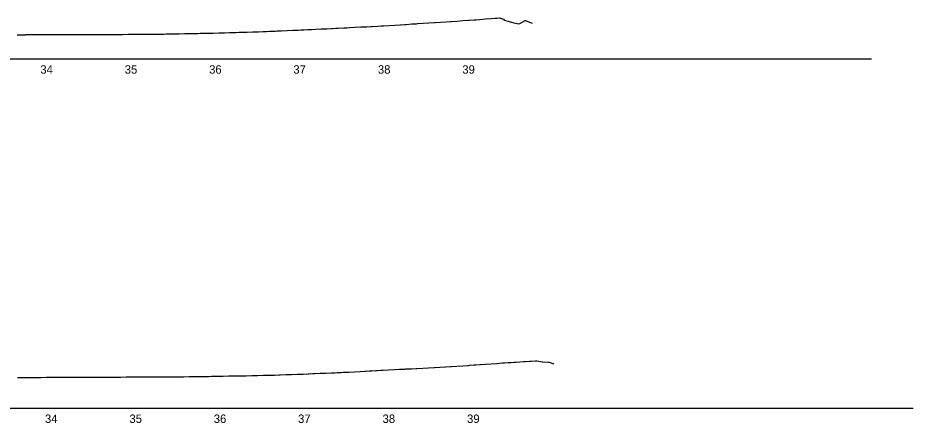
# Model space of a CAD drawing. Extents: x 573468 to 580768, y -57414 to -51768.
# Drawn here: x 576096 to 577157, y -52450 to -51970 of the extents above; entities that cross this region are included whole.
import ezdxf

# ---------------------------------------------------------------- set-up
doc = ezdxf.new("R2010")
doc.units = 0
for name, color, linetype in [('Exist Profile Cell', 7, 'Continuous'), ('Exist Vertical Profile Ground Line', 7, 'Continuous'), ('Exist Vertical Profile Horizontal Axis Label Major', 7, 'Continuous')]:
    doc.layers.add(name, color=color, linetype=linetype)

msp = doc.modelspace()

# ---------------------------------------------------------------- linework, layer by layer
at = {"layer": 'Exist Profile Cell'}
for p, q in [((573730.1, -52018.4), (577107.5, -52018.4)), ((573735.6, -52432.5), (577156.7, -52432.5))]:
    msp.add_line(p, q, dxfattribs=at)
at = {"layer": 'Exist Vertical Profile Ground Line'}
for points in [[(576556.1, -51977.4), (576562.8, -51976.9), (576563.6, -51976.9), (576568.3, -51976.6), (576569.5, -51976.5), (576576.2, -51976.1), (576583, -51975.7), (576589.7, -51975.3), (576590.4, -51975.3), (576596.7, -51974.9), (576603.3, -51974.4), (576609, -51974), (576609.9, -51973.9), (576616.6, -51973.5), (576623.3, -51973), (576630, -51972.5), (576631.3, -51972.4), (576636.8, -51972), (576637.6, -51972), (576639.2, -51971.9), (576643.5, -51971.5), (576650.2, -51971), (576656.9, -51970.5), (576661.7, -51970.2), (576663.7, -51970), (576666.9, -51969.7), (576667.9, -51970.1), (576670.4, -51970.8), (576671.4, -51971.1), (576672, -51972.4), (576677.1, -51973.7), (576683.8, -51975.4), (576689.5, -51976.9), (576690.6, -51976.3), (576696.9, -51972.8), (576697.3, -51972.9), (576704, -51975.5), (576705.2, -51975.9)], [(576139.2, -51989.6), (576139.6, -51989.6), (576145.9, -51989.5), (576152.6, -51989.5), (576159.3, -51989.5), (576165.1, -51989.5), (576166.3, -51989.5), (576166.6, -51989.5), (576169, -51989.5), (576172.8, -51989.5), (576179.5, -51989.5), (576186.2, -51989.5), (576190.1, -51989.4), (576192.4, -51989.4), (576193, -51989.4), (576199.7, -51989.4), (576201.8, -51989.4), (576206.4, -51989.3), (576213.1, -51989.3), (576219.9, -51989.3), (576226.6, -51989.2), (576227.5, -51989.2), (576229.7, -51989.2), (576233.3, -51989.2), (576240, -51989.1), (576240.5, -51989.1), (576243.4, -51989.1), (576246.8, -51989.1), (576253.5, -51989), (576260.2, -51988.9), (576266.9, -51988.9), (576269, -51988.9), (576271.7, -51988.8), (576273.7, -51988.8), (576280.4, -51988.7), (576280.8, -51988.6), (576284.1, -51988.6), (576287.1, -51988.5), (576293.8, -51988.4), (576300.6, -51988.3), (576307.3, -51988.1), (576309.1, -51988.1), (576312.1, -51988), (576314, -51988), (576319.1, -51987.9), (576320.7, -51987.8), (576322.7, -51987.8), (576327.4, -51987.7), (576334.2, -51987.5), (576340.9, -51987.3), (576346.8, -51987.1), (576347.6, -51987.1), (576350.4, -51987), (576354.3, -51986.9), (576358.2, -51986.8), (576361.1, -51986.7), (576362.2, -51986.7), (576367.8, -51986.5), (576374.5, -51986.3), (576381.2, -51986.1), (576386.5, -51985.9), (576388, -51985.8), (576390.4, -51985.8), (576394.7, -51985.6), (576399.2, -51985.4), (576401.4, -51985.3), (576403.2, -51985.2), (576408.1, -51985), (576414.9, -51984.7), (576421.6, -51984.4), (576427.2, -51984.2), (576428.3, -51984.2), (576431.5, -51984), (576435, -51983.8), (576439.5, -51983.6), (576441.8, -51983.5), (576443.8, -51983.4), (576448.5, -51983.2), (576455.2, -51982.9), (576461.9, -51982.6), (576467.7, -51982.3), (576468.7, -51982.2), (576472.8, -51982), (576475.4, -51981.9), (576482.1, -51981.6), (576485.9, -51981.4), (576488.8, -51981.2), (576495.6, -51980.9), (576502.3, -51980.5), (576509.3, -51980.2), (576514.3, -51979.9), (576515.7, -51979.8), (576522.5, -51979.4), (576526.4, -51979.2), (576529.2, -51979), (576535.9, -51978.6), (576542.6, -51978.2), (576549, -51977.8), (576549.3, -51977.8), (576554.4, -51977.5), (576556.1, -51977.4)], [(576095.3, -51989.7), (576098.8, -51989.7), (576104.9, -51989.7), (576105.5, -51989.6), (576106.9, -51989.6), (576112.3, -51989.6), (576114.8, -51989.6), (576117.4, -51989.6), (576119, -51989.6), (576125.7, -51989.6), (576132.4, -51989.6), (576135.1, -51989.6), (576139.2, -51989.6)], [(576481.2, -52389.9), (576484.8, -52389.8), (576488, -52389.6), (576494.7, -52389.2), (576501.5, -52388.9), (576507.1, -52388.6), (576508.3, -52388.5), (576512.6, -52388.3), (576515, -52388.2), (576520.3, -52387.9), (576521.8, -52387.8), (576526.1, -52387.5), (576528.5, -52387.4), (576535.3, -52387.1), (576542, -52386.7), (576548.3, -52386.4), (576548.8, -52386.4), (576554.9, -52386.1), (576555.5, -52386), (576561.9, -52385.7), (576562.3, -52385.7), (576568, -52385.4), (576569, -52385.4), (576575.8, -52385), (576582.6, -52384.6), (576589.3, -52384.2), (576590, -52384.2), (576596.1, -52383.9), (576602.8, -52383.5), (576609.2, -52383.1), (576609.6, -52383.1), (576616.3, -52382.6), (576623.1, -52382.1), (576629.8, -52381.7), (576631.3, -52381.6), (576636.6, -52381.2), (576638.6, -52381.1), (576643.3, -52380.8), (576644.1, -52380.7), (576650.1, -52380.3), (576656.9, -52379.8), (576663.6, -52379.4), (576666.7, -52379.1), (576670.4, -52378.9), (576672.4, -52378.7), (576677.1, -52378.4), (576679.9, -52378.2), (576683.9, -52377.9), (576686.1, -52377.8), (576690.6, -52377.5), (576695.6, -52377.1), (576697.4, -52377), (576702.2, -52376.7), (576704.1, -52376.6), (576709.3, -52376.4), (576710.5, -52376.4), (576710.9, -52376.4), (576717.7, -52377.5), (576718, -52377.6), (576724.4, -52377.8), (576725.4, -52377.8), (576731.1, -52379.9)], [(576095.5, -52396.1), (576096.2, -52396.1), (576103, -52396.1), (576104.1, -52396.1), (576106.7, -52396.1), (576109.7, -52396), (576116.5, -52396), (576123.2, -52396), (576130, -52395.9), (576131.4, -52395.9), (576136.7, -52395.9), (576143.5, -52395.8), (576144.2, -52395.8), (576145.3, -52395.8), (576150.2, -52395.8), (576157, -52395.7), (576163.7, -52395.7), (576169.7, -52395.7), (576170.5, -52395.7), (576174.5, -52395.7), (576177.3, -52395.7), (576180.2, -52395.6), (576184, -52395.6), (576190.8, -52395.6), (576197.5, -52395.6), (576204.5, -52395.6), (576209.8, -52395.6), (576211, -52395.6), (576211.9, -52395.6), (576217.8, -52395.6), (576224.5, -52395.5), (576231.3, -52395.5), (576236, -52395.5), (576238.1, -52395.5), (576241.8, -52395.5), (576244.8, -52395.5), (576245.3, -52395.5), (576251.6, -52395.4), (576258.3, -52395.4), (576265.1, -52395.4), (576269.5, -52395.3), (576271.8, -52395.3), (576275.4, -52395.3), (576276, -52395.3), (576278.6, -52395.3), (576284.6, -52395.3), (576285.3, -52395.3), (576287.9, -52395.3), (576292.1, -52395.2), (576298.8, -52395.1), (576305.6, -52395), (576311.6, -52394.9), (576312.4, -52394.9), (576315, -52394.9), (576319.1, -52394.8), (576322.4, -52394.8), (576325.3, -52394.7), (576325.9, -52394.7), (576328.6, -52394.6), (576332.6, -52394.6), (576339.4, -52394.5), (576346.1, -52394.3), (576351.7, -52394.3), (576352.9, -52394.2), (576356.2, -52394.2), (576359.6, -52394.1), (576362.6, -52394.1), (576366.4, -52394), (576373.2, -52393.8), (576379.9, -52393.7), (576386.7, -52393.5), (576388.6, -52393.5), (576392.7, -52393.4), (576393.4, -52393.4), (576400.2, -52393.2), (576405.6, -52393), (576406.9, -52393), (576413.7, -52392.7), (576420.4, -52392.5), (576427.2, -52392.2), (576428.2, -52392.2), (576433, -52392), (576433.9, -52392), (576440.1, -52391.7), (576440.7, -52391.7), (576445.3, -52391.5), (576447.5, -52391.4), (576454.2, -52391.1), (576461, -52390.8), (576467.7, -52390.5), (576471.5, -52390.4), (576474.5, -52390.2), (576479.2, -52390), (576481.2, -52389.9)]]:
    msp.add_lwpolyline(points, dxfattribs=at)

# ---------------------------------------------------------------- texts
at = {"layer": 'Exist Vertical Profile Horizontal Axis Label Major'}
for s, p in [('34', (576122.6, -52035.9)), ('35', (576222.6, -52035.9)), ('36', (576322.6, -52035.9)), ('37', (576422.4, -52035.9)), ('38', (576522.6, -52035.9)), ('39', (576622.6, -52035.9)), ('34', (576128.1, -52450)), ('35', (576228.2, -52450)), ('36', (576328.1, -52450)), ('37', (576428, -52450)), ('38', (576528.1, -52450)), ('39', (576628.2, -52450))]:
    msp.add_text(s, height=10, dxfattribs=at).set_placement(p)

doc.saveas('drawing.dxf')
